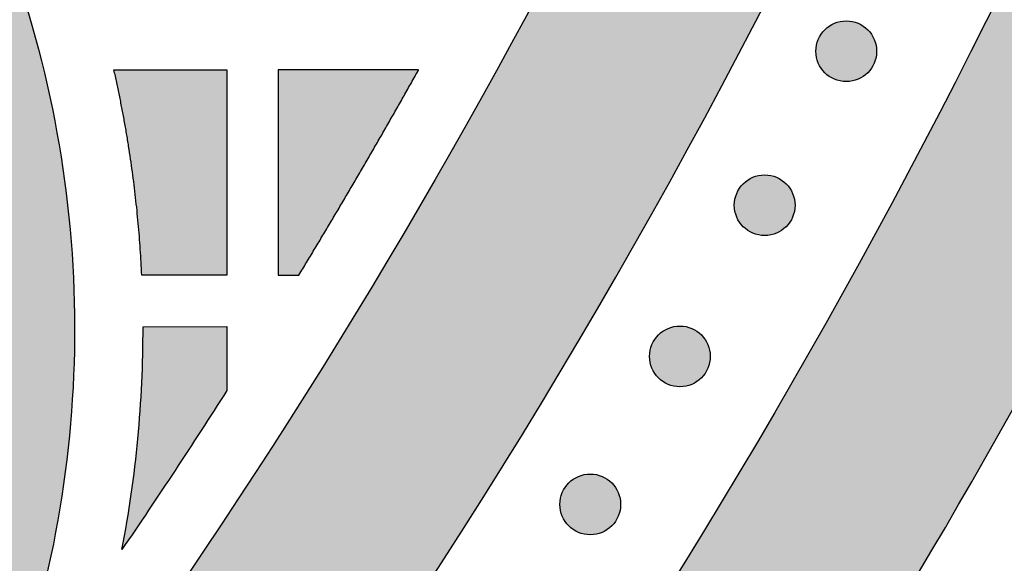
# Model space of a CAD drawing. Header units: millimetres. Extents: x -3873 to -97, y 912 to 4165.
# Tile 215 of 656: x -3027 to -2970, y 1247 to 1279. Entities that reach past the tile are written whole.
import ezdxf

# ---------------------------------------------------------------- set-up
doc = ezdxf.new("R2010")
doc.units = ezdxf.units.MM
doc.layers.add('pattern', color=7, linetype='Continuous', true_color=0x000000)

msp = doc.modelspace()

# ---------------------------------------------------------------- hatches: boundary and pattern name
at = {"layer": 'pattern'}
for points in [[(-2952.738, 1455.281), (-2952.84, 1448.097), (-2953.08, 1440.896), (-2953.459, 1433.682), (-2953.978, 1426.459), (-2954.638, 1419.231), (-2955.439, 1412.002), (-2956.382, 1404.776), (-2957.467, 1397.558), (-2958.694, 1390.351), (-2960.063, 1383.16), (-2961.574, 1375.989), (-2963.225, 1368.841), (-2965.018, 1361.722), (-2966.95, 1354.635), (-2969.021, 1347.585), (-2971.231, 1340.575), (-2973.577, 1333.61), (-2976.058, 1326.693), (-2978.673, 1319.829), (-2981.42, 1313.021), (-2984.297, 1306.273), (-2987.303, 1299.589), (-2990.435, 1292.973), (-2993.69, 1286.427), (-2997.067, 1279.956), (-3000.564, 1273.563), (-3004.176, 1267.25), (-3007.902, 1261.022), (-3011.739, 1254.88), (-3015.684, 1248.828), (-3019.734, 1242.869), (-3023.885, 1237.005), (-3024.897, 1235.091), (-3025.867, 1233.15), (-3026.794, 1231.185), (-3027.676, 1229.197), (-3028.514, 1227.186), (-3029.306, 1225.156), (-3030.052, 1223.106), (-3030.75, 1221.04), (-3031.401, 1218.958), (-3032.003, 1216.862), (-3032.557, 1214.754), (-3033.062, 1212.635), (-3033.518, 1210.508), (-3033.925, 1208.373), (-3034.282, 1206.234), (-3034.589, 1204.09), (-3029.181, 1210.512), (-3023.895, 1217.074), (-3018.736, 1223.772), (-3013.708, 1230.602), (-3008.817, 1237.561), (-3004.067, 1244.645), (-2999.462, 1251.85), (-2995.008, 1259.171), (-2990.709, 1266.603), (-2986.569, 1274.142), (-2982.59, 1281.782), (-2978.778, 1289.518), (-2975.136, 1297.345), (-2971.666, 1305.257), (-2968.371, 1313.249), (-2965.255, 1321.314), (-2962.32, 1329.446), (-2959.567, 1337.64), (-2956.999, 1345.889), (-2954.617, 1354.187), (-2952.422, 1362.527), (-2950.416, 1370.904), (-2948.599, 1379.311), (-2946.972, 1387.741), (-2945.534, 1396.189), (-2944.286, 1404.648), (-2943.227, 1413.111), (-2942.357, 1421.573), (-2941.674, 1430.027), (-2941.178, 1438.467), (-2940.866, 1446.887), (-2940.738, 1455.282)], [(-2929.758, 1428.419), (-2930.401, 1420.543), (-2931.202, 1412.659), (-2932.162, 1404.769), (-2933.282, 1396.88), (-2934.563, 1388.995), (-2936.004, 1381.12), (-2937.606, 1373.26), (-2939.369, 1365.419), (-2941.292, 1357.602), (-2943.375, 1349.815), (-2945.618, 1342.062), (-2948.02, 1334.347), (-2950.579, 1326.677), (-2953.295, 1319.055), (-2956.165, 1311.487), (-2959.189, 1303.977), (-2962.364, 1296.53), (-2965.689, 1289.15), (-2969.161, 1281.841), (-2972.778, 1274.609), (-2976.537, 1267.458), (-2980.436, 1260.391), (-2984.472, 1253.413), (-2988.642, 1246.527), (-2992.942, 1239.738), (-2997.37, 1233.049), (-3001.922, 1226.463), (-3006.594, 1219.984), (-3011.383, 1213.615), (-3016.285, 1207.36), (-3021.297, 1201.22), (-3026.413, 1195.198), (-3024.311, 1195.964), (-3022.224, 1196.789), (-3020.157, 1197.673), (-3018.111, 1198.616), (-3016.088, 1199.616), (-3014.092, 1200.673), (-3012.124, 1201.785), (-3010.187, 1202.952), (-3008.283, 1204.173), (-3006.414, 1205.445), (-3004.583, 1206.767), (-3002.791, 1208.137), (-3001.04, 1209.555), (-2999.332, 1211.017), (-2997.668, 1212.523), (-2996.051, 1214.069), (-2988.979, 1224.053), (-2982.186, 1234.274), (-2975.684, 1244.722), (-2969.483, 1255.384), (-2963.595, 1266.247), (-2958.027, 1277.296), (-2952.79, 1288.518), (-2947.89, 1299.898), (-2943.335, 1311.42), (-2939.13, 1323.068), (-2935.281, 1334.827), (-2931.792, 1346.681), (-2928.665, 1358.612), (-2925.903, 1370.604), (-2923.506, 1382.64), (-2921.475, 1394.705), (-2921.561, 1396.876), (-2921.705, 1399.05), (-2921.908, 1401.223), (-2922.169, 1403.394), (-2922.49, 1405.561), (-2922.868, 1407.72), (-2923.305, 1409.87), (-2923.8, 1412.008), (-2924.352, 1414.132), (-2924.961, 1416.24), (-2925.626, 1418.329), (-2926.347, 1420.397), (-2927.121, 1422.442), (-2927.949, 1424.462), (-2928.828, 1426.455)], [(-3126.696, 1298.494), (-3125.289, 1298.844), (-3123.889, 1299.234), (-3122.497, 1299.665), (-3121.115, 1300.135), (-3119.745, 1300.645), (-3118.388, 1301.194), (-3117.046, 1301.782), (-3115.72, 1302.408), (-3114.413, 1303.071), (-3113.125, 1303.77), (-3111.859, 1304.504), (-3110.616, 1305.274), (-3109.396, 1306.076), (-3108.202, 1306.911), (-3107.035, 1307.777), (-3105.895, 1308.673), (-3103.164, 1309.299), (-3100.41, 1309.85), (-3097.635, 1310.326), (-3094.842, 1310.725), (-3092.035, 1311.047), (-3089.217, 1311.291), (-3086.39, 1311.456), (-3083.559, 1311.541), (-3080.727, 1311.548), (-3077.897, 1311.476), (-3075.072, 1311.324), (-3072.256, 1311.094), (-3069.452, 1310.786), (-3066.663, 1310.401), (-3063.892, 1309.94), (-3061.142, 1309.404), (-3059.469, 1309.03), (-3057.806, 1308.612), (-3056.155, 1308.149), (-3054.517, 1307.643), (-3053.371, 1307.253), (-3052.229, 1306.829), (-3051.093, 1306.368), (-3049.964, 1305.873), (-3048.844, 1305.341), (-3047.735, 1304.775), (-3046.639, 1304.174), (-3045.556, 1303.538), (-3044.488, 1302.867), (-3043.438, 1302.163), (-3042.407, 1301.426), (-3041.395, 1300.657), (-3040.406, 1299.857), (-3039.439, 1299.026), (-3038.497, 1298.165), (-3037.581, 1297.277), (-3036.693, 1296.361), (-3035.832, 1295.419), (-3035.001, 1294.453), (-3034.2, 1293.463), (-3033.431, 1292.452), (-3032.694, 1291.421), (-3031.99, 1290.371), (-3031.319, 1289.303), (-3030.683, 1288.221), (-3030.081, 1287.124), (-3029.515, 1286.015), (-3028.983, 1284.895), (-3028.487, 1283.767), (-3028.027, 1282.631), (-3027.602, 1281.489), (-3027.213, 1280.342), (-3026.795, 1279.005), (-3026.406, 1277.655), (-3026.045, 1276.291), (-3025.713, 1274.915), (-3025.411, 1273.529), (-3025.139, 1272.132), (-3024.897, 1270.726), (-3024.686, 1269.312), (-3024.506, 1267.89), (-3024.357, 1266.463), (-3024.241, 1265.03), (-3024.156, 1263.593), (-3024.104, 1262.154), (-3024.084, 1260.712), (-3024.096, 1259.269), (-3024.14, 1257.827), (-3024.217, 1256.386), (-3024.326, 1254.948), (-3024.468, 1253.513), (-3024.641, 1252.083), (-3024.846, 1250.658), (-3025.083, 1249.241), (-3025.351, 1247.831), (-3025.65, 1246.429), (-3025.979, 1245.038), (-3026.339, 1243.657), (-3026.727, 1242.288), (-3027.145, 1240.932), (-3027.592, 1239.589), (-3028.066, 1238.261), (-3028.568, 1236.948), (-3029.096, 1235.65), (-3030.383, 1232.954), (-3031.591, 1230.215), (-3032.715, 1227.439), (-3033.756, 1224.629), (-3034.711, 1221.788), (-3035.58, 1218.922), (-3036.36, 1216.033), (-3037.052, 1213.125), (-3037.322, 1214.341), (-3037.616, 1215.553), (-3037.934, 1216.761), (-3038.275, 1217.963), (-3038.639, 1219.16), (-3039.026, 1220.35), (-3039.435, 1221.532), (-3039.868, 1222.707), (-3040.323, 1223.874), (-3040.8, 1225.031), (-3041.298, 1226.179), (-3041.819, 1227.316), (-3042.36, 1228.442), (-3042.923, 1229.557), (-3043.506, 1230.66), (-3044.109, 1231.749), (-3043.129, 1233.547), (-3042.204, 1235.378), (-3041.336, 1237.238), (-3040.527, 1239.125), (-3039.777, 1241.037), (-3039.088, 1242.971), (-3038.46, 1244.923), (-3037.895, 1246.891), (-3037.66, 1247.792), (-3037.441, 1248.699), (-3037.237, 1249.612), (-3037.049, 1250.531), (-3036.878, 1251.455), (-3036.723, 1252.383), (-3036.584, 1253.315), (-3036.462, 1254.252), (-3036.357, 1255.191), (-3036.269, 1256.133), (-3036.198, 1257.078), (-3036.144, 1258.024), (-3036.107, 1258.972), (-3036.087, 1259.921), (-3036.084, 1260.871), (-3036.099, 1261.82), (-3036.131, 1262.77), (-3036.18, 1263.718), (-3036.247, 1264.665), (-3036.33, 1265.61), (-3036.431, 1266.552), (-3036.549, 1267.492), (-3036.683, 1268.429), (-3036.835, 1269.362), (-3037.002, 1270.291), (-3037.187, 1271.216), (-3037.387, 1272.135), (-3037.604, 1273.049), (-3037.837, 1273.958), (-3038.085, 1274.86), (-3038.349, 1275.755), (-3038.628, 1276.643), (-3038.908, 1277.466), (-3039.213, 1278.285), (-3039.543, 1279.1), (-3039.898, 1279.909), (-3040.28, 1280.712), (-3040.686, 1281.508), (-3041.118, 1282.295), (-3041.574, 1283.071), (-3042.055, 1283.837), (-3042.56, 1284.59), (-3043.089, 1285.33), (-3043.641, 1286.055), (-3044.215, 1286.765), (-3044.811, 1287.458), (-3045.428, 1288.134), (-3046.066, 1288.791), (-3046.723, 1289.428), (-3047.399, 1290.045), (-3048.092, 1290.641), (-3048.802, 1291.216), (-3049.527, 1291.767), (-3050.267, 1292.296), (-3051.02, 1292.801), (-3051.786, 1293.282), (-3052.563, 1293.738), (-3053.35, 1294.169), (-3054.145, 1294.576), (-3054.948, 1294.957), (-3055.758, 1295.312), (-3056.573, 1295.642), (-3057.392, 1295.947), (-3058.214, 1296.226), (-3059.103, 1296.505), (-3059.998, 1296.769), (-3060.9, 1297.017), (-3061.809, 1297.25), (-3062.723, 1297.467), (-3063.642, 1297.667), (-3064.567, 1297.851), (-3065.496, 1298.019), (-3066.429, 1298.17), (-3067.366, 1298.304), (-3068.306, 1298.422), (-3069.249, 1298.522), (-3070.194, 1298.606), (-3071.14, 1298.672), (-3072.089, 1298.721), (-3073.038, 1298.753), (-3073.987, 1298.768), (-3074.937, 1298.765), (-3075.886, 1298.745), (-3076.834, 1298.708), (-3077.78, 1298.654), (-3078.725, 1298.582), (-3079.667, 1298.494), (-3080.607, 1298.389), (-3081.543, 1298.267), (-3082.475, 1298.128), (-3083.403, 1297.973), (-3084.327, 1297.801), (-3085.246, 1297.613), (-3086.159, 1297.41), (-3087.066, 1297.19), (-3087.967, 1296.955), (-3089.937, 1296.389), (-3091.891, 1295.76), (-3093.826, 1295.07), (-3095.739, 1294.319), (-3097.628, 1293.508), (-3099.489, 1292.639), (-3101.321, 1291.713), (-3103.12, 1290.731), (-3104.472, 1291.496), (-3105.846, 1292.228), (-3107.243, 1292.924), (-3108.659, 1293.585), (-3110.094, 1294.209), (-3111.547, 1294.796), (-3113.016, 1295.345), (-3114.499, 1295.855), (-3115.995, 1296.326), (-3117.502, 1296.757), (-3119.019, 1297.148), (-3120.545, 1297.498), (-3122.077, 1297.808), (-3123.614, 1298.078), (-3125.154, 1298.306)], [(-2980.23, 1275.506), (-2980.202, 1275.478), (-2980.173, 1275.451), (-2980.143, 1275.424), (-2980.112, 1275.398), (-2980.08, 1275.372), (-2980.048, 1275.347), (-2980.015, 1275.322), (-2979.981, 1275.298), (-2979.946, 1275.275), (-2979.91, 1275.252), (-2979.873, 1275.23), (-2979.836, 1275.209), (-2979.798, 1275.188), (-2979.759, 1275.169), (-2979.72, 1275.15), (-2979.68, 1275.132), (-2979.639, 1275.115), (-2979.598, 1275.099), (-2979.556, 1275.084), (-2979.513, 1275.07), (-2979.47, 1275.056), (-2979.427, 1275.044), (-2979.383, 1275.033), (-2979.339, 1275.024), (-2979.294, 1275.015), (-2979.249, 1275.007), (-2979.204, 1275.001), (-2979.158, 1274.995), (-2979.113, 1274.991), (-2979.067, 1274.988), (-2979.021, 1274.987), (-2978.975, 1274.986), (-2978.929, 1274.987), (-2978.883, 1274.988), (-2978.838, 1274.991), (-2978.792, 1274.995), (-2978.746, 1275.001), (-2978.701, 1275.007), (-2978.656, 1275.015), (-2978.612, 1275.024), (-2978.567, 1275.033), (-2978.523, 1275.044), (-2978.48, 1275.056), (-2978.437, 1275.07), (-2978.394, 1275.084), (-2978.353, 1275.099), (-2978.311, 1275.115), (-2978.27, 1275.132), (-2978.23, 1275.15), (-2978.191, 1275.169), (-2978.152, 1275.188), (-2978.114, 1275.209), (-2978.077, 1275.23), (-2978.04, 1275.252), (-2978.005, 1275.275), (-2977.97, 1275.298), (-2977.936, 1275.322), (-2977.902, 1275.347), (-2977.87, 1275.372), (-2977.838, 1275.398), (-2977.808, 1275.424), (-2977.778, 1275.451), (-2977.749, 1275.478), (-2977.721, 1275.506), (-2977.693, 1275.534), (-2977.666, 1275.563), (-2977.639, 1275.593), (-2977.613, 1275.624), (-2977.587, 1275.655), (-2977.562, 1275.688), (-2977.537, 1275.721), (-2977.513, 1275.755), (-2977.49, 1275.79), (-2977.467, 1275.826), (-2977.445, 1275.862), (-2977.424, 1275.899), (-2977.403, 1275.937), (-2977.384, 1275.976), (-2977.365, 1276.016), (-2977.347, 1276.056), (-2977.33, 1276.096), (-2977.314, 1276.138), (-2977.299, 1276.18), (-2977.285, 1276.222), (-2977.271, 1276.265), (-2977.259, 1276.309), (-2977.248, 1276.353), (-2977.239, 1276.397), (-2977.23, 1276.441), (-2977.222, 1276.486), (-2977.216, 1276.532), (-2977.21, 1276.577), (-2977.206, 1276.623), (-2977.203, 1276.669), (-2977.202, 1276.714), (-2977.201, 1276.76), (-2977.202, 1276.806), (-2977.203, 1276.852), (-2977.206, 1276.898), (-2977.21, 1276.944), (-2977.216, 1276.989), (-2977.222, 1277.034), (-2977.23, 1277.079), (-2977.239, 1277.124), (-2977.249, 1277.168), (-2977.259, 1277.212), (-2977.272, 1277.256), (-2977.285, 1277.299), (-2977.299, 1277.341), (-2977.314, 1277.383), (-2977.33, 1277.424), (-2977.347, 1277.465), (-2977.365, 1277.505), (-2977.384, 1277.545), (-2977.403, 1277.583), (-2977.424, 1277.621), (-2977.445, 1277.659), (-2977.467, 1277.695), (-2977.49, 1277.731), (-2977.513, 1277.766), (-2977.537, 1277.8), (-2977.562, 1277.833), (-2977.587, 1277.866), (-2977.613, 1277.897), (-2977.639, 1277.928), (-2977.666, 1277.958), (-2977.693, 1277.987), (-2977.721, 1278.015), (-2977.749, 1278.043), (-2977.778, 1278.07), (-2977.808, 1278.096), (-2977.839, 1278.123), (-2977.87, 1278.148), (-2977.903, 1278.174), (-2977.936, 1278.198), (-2977.97, 1278.222), (-2978.005, 1278.246), (-2978.041, 1278.268), (-2978.077, 1278.29), (-2978.114, 1278.312), (-2978.152, 1278.332), (-2978.191, 1278.352), (-2978.231, 1278.371), (-2978.271, 1278.389), (-2978.311, 1278.406), (-2978.353, 1278.422), (-2978.395, 1278.437), (-2978.437, 1278.451), (-2978.48, 1278.464), (-2978.524, 1278.476), (-2978.568, 1278.487), (-2978.612, 1278.497), (-2978.656, 1278.506), (-2978.701, 1278.513), (-2978.747, 1278.52), (-2978.792, 1278.525), (-2978.838, 1278.529), (-2978.884, 1278.532), (-2978.929, 1278.534), (-2978.975, 1278.535), (-2979.021, 1278.534), (-2979.067, 1278.532), (-2979.113, 1278.529), (-2979.159, 1278.525), (-2979.204, 1278.52), (-2979.249, 1278.513), (-2979.294, 1278.506), (-2979.339, 1278.497), (-2979.383, 1278.487), (-2979.427, 1278.476), (-2979.471, 1278.464), (-2979.514, 1278.451), (-2979.556, 1278.437), (-2979.598, 1278.422), (-2979.639, 1278.406), (-2979.68, 1278.389), (-2979.72, 1278.371), (-2979.76, 1278.352), (-2979.798, 1278.332), (-2979.836, 1278.312), (-2979.874, 1278.29), (-2979.91, 1278.268), (-2979.946, 1278.246), (-2979.981, 1278.222), (-2980.015, 1278.198), (-2980.048, 1278.173), (-2980.081, 1278.148), (-2980.112, 1278.122), (-2980.143, 1278.096), (-2980.173, 1278.069), (-2980.202, 1278.042), (-2980.23, 1278.015), (-2980.258, 1277.987), (-2980.285, 1277.958), (-2980.311, 1277.928), (-2980.338, 1277.897), (-2980.363, 1277.865), (-2980.389, 1277.833), (-2980.413, 1277.8), (-2980.437, 1277.766), (-2980.461, 1277.731), (-2980.483, 1277.695), (-2980.505, 1277.658), (-2980.527, 1277.621), (-2980.547, 1277.583), (-2980.567, 1277.544), (-2980.586, 1277.505), (-2980.604, 1277.465), (-2980.621, 1277.424), (-2980.637, 1277.383), (-2980.652, 1277.341), (-2980.666, 1277.298), (-2980.679, 1277.255), (-2980.691, 1277.212), (-2980.702, 1277.168), (-2980.712, 1277.124), (-2980.721, 1277.079), (-2980.728, 1277.034), (-2980.735, 1276.989), (-2980.74, 1276.943), (-2980.744, 1276.898), (-2980.747, 1276.852), (-2980.749, 1276.806), (-2980.75, 1276.76), (-2980.749, 1276.714), (-2980.747, 1276.668), (-2980.744, 1276.623), (-2980.74, 1276.577), (-2980.735, 1276.531), (-2980.728, 1276.486), (-2980.721, 1276.441), (-2980.712, 1276.397), (-2980.702, 1276.352), (-2980.691, 1276.308), (-2980.679, 1276.265), (-2980.666, 1276.222), (-2980.652, 1276.179), (-2980.637, 1276.137), (-2980.621, 1276.096), (-2980.604, 1276.055), (-2980.586, 1276.015), (-2980.567, 1275.976), (-2980.547, 1275.937), (-2980.527, 1275.899), (-2980.505, 1275.862), (-2980.483, 1275.825), (-2980.461, 1275.79), (-2980.437, 1275.755), (-2980.413, 1275.721), (-2980.388, 1275.687), (-2980.363, 1275.655), (-2980.337, 1275.623), (-2980.311, 1275.593), (-2980.284, 1275.563), (-2980.257, 1275.534)], [(-3015.178, 1275.673), (-3015.177, 1263.677), (-3020.156, 1263.677), (-3020.242, 1265.188), (-3020.362, 1266.698), (-3020.516, 1268.205), (-3020.703, 1269.71), (-3020.923, 1271.209), (-3021.177, 1272.703), (-3021.463, 1274.19), (-3021.783, 1275.67)], [(-3012.178, 1275.674), (-3012.177, 1263.678), (-3010.972, 1263.678), (-3007.418, 1269.646), (-3003.973, 1275.678)], [(-2985, 1266.505), (-2984.972, 1266.477), (-2984.943, 1266.45), (-2984.913, 1266.423), (-2984.882, 1266.397), (-2984.851, 1266.371), (-2984.818, 1266.346), (-2984.785, 1266.321), (-2984.751, 1266.297), (-2984.716, 1266.274), (-2984.68, 1266.251), (-2984.644, 1266.229), (-2984.606, 1266.208), (-2984.568, 1266.187), (-2984.53, 1266.168), (-2984.49, 1266.149), (-2984.45, 1266.131), (-2984.409, 1266.114), (-2984.368, 1266.098), (-2984.326, 1266.083), (-2984.284, 1266.069), (-2984.241, 1266.056), (-2984.197, 1266.043), (-2984.153, 1266.033), (-2984.109, 1266.023), (-2984.064, 1266.014), (-2984.019, 1266.006), (-2983.974, 1266), (-2983.929, 1265.995), (-2983.883, 1265.99), (-2983.837, 1265.987), (-2983.791, 1265.986), (-2983.745, 1265.985), (-2983.699, 1265.986), (-2983.654, 1265.987), (-2983.608, 1265.99), (-2983.562, 1265.995), (-2983.517, 1266), (-2983.471, 1266.006), (-2983.426, 1266.014), (-2983.382, 1266.023), (-2983.338, 1266.033), (-2983.294, 1266.044), (-2983.25, 1266.056), (-2983.207, 1266.069), (-2983.165, 1266.083), (-2983.123, 1266.098), (-2983.081, 1266.114), (-2983.041, 1266.131), (-2983.001, 1266.149), (-2982.961, 1266.168), (-2982.922, 1266.188), (-2982.884, 1266.208), (-2982.847, 1266.229), (-2982.811, 1266.251), (-2982.775, 1266.274), (-2982.74, 1266.297), (-2982.706, 1266.322), (-2982.673, 1266.346), (-2982.64, 1266.371), (-2982.609, 1266.397), (-2982.578, 1266.423), (-2982.548, 1266.45), (-2982.519, 1266.477), (-2982.491, 1266.505), (-2982.463, 1266.533), (-2982.436, 1266.562), (-2982.409, 1266.592), (-2982.383, 1266.623), (-2982.357, 1266.654), (-2982.332, 1266.687), (-2982.308, 1266.72), (-2982.283, 1266.754), (-2982.26, 1266.789), (-2982.237, 1266.825), (-2982.215, 1266.861), (-2982.194, 1266.899), (-2982.174, 1266.937), (-2982.154, 1266.975), (-2982.135, 1267.015), (-2982.117, 1267.055), (-2982.1, 1267.096), (-2982.084, 1267.137), (-2982.069, 1267.179), (-2982.055, 1267.221), (-2982.042, 1267.264), (-2982.03, 1267.308), (-2982.019, 1267.352), (-2982.009, 1267.396), (-2982, 1267.441), (-2981.992, 1267.486), (-2981.986, 1267.531), (-2981.981, 1267.576), (-2981.977, 1267.622), (-2981.974, 1267.668), (-2981.972, 1267.714), (-2981.971, 1267.759), (-2981.972, 1267.805), (-2981.974, 1267.851), (-2981.977, 1267.897), (-2981.981, 1267.943), (-2981.986, 1267.988), (-2981.993, 1268.033), (-2982, 1268.078), (-2982.009, 1268.123), (-2982.019, 1268.167), (-2982.03, 1268.211), (-2982.042, 1268.255), (-2982.055, 1268.298), (-2982.069, 1268.34), (-2982.084, 1268.382), (-2982.1, 1268.423), (-2982.117, 1268.464), (-2982.135, 1268.504), (-2982.154, 1268.544), (-2982.174, 1268.582), (-2982.194, 1268.62), (-2982.215, 1268.658), (-2982.237, 1268.694), (-2982.26, 1268.73), (-2982.284, 1268.765), (-2982.308, 1268.799), (-2982.332, 1268.832), (-2982.358, 1268.865), (-2982.383, 1268.896), (-2982.41, 1268.927), (-2982.436, 1268.957), (-2982.463, 1268.986), (-2982.491, 1269.014), (-2982.519, 1269.042), (-2982.548, 1269.069), (-2982.578, 1269.095), (-2982.609, 1269.122), (-2982.64, 1269.147), (-2982.673, 1269.173), (-2982.706, 1269.197), (-2982.74, 1269.221), (-2982.775, 1269.245), (-2982.811, 1269.268), (-2982.847, 1269.29), (-2982.885, 1269.311), (-2982.923, 1269.331), (-2982.961, 1269.351), (-2983.001, 1269.37), (-2983.041, 1269.388), (-2983.082, 1269.405), (-2983.123, 1269.421), (-2983.165, 1269.436), (-2983.207, 1269.45), (-2983.25, 1269.463), (-2983.294, 1269.475), (-2983.338, 1269.486), (-2983.382, 1269.496), (-2983.427, 1269.505), (-2983.472, 1269.512), (-2983.517, 1269.519), (-2983.562, 1269.524), (-2983.608, 1269.528), (-2983.654, 1269.531), (-2983.7, 1269.533), (-2983.746, 1269.534), (-2983.792, 1269.533), (-2983.837, 1269.531), (-2983.883, 1269.528), (-2983.929, 1269.524), (-2983.974, 1269.519), (-2984.02, 1269.512), (-2984.065, 1269.505), (-2984.109, 1269.496), (-2984.154, 1269.486), (-2984.197, 1269.475), (-2984.241, 1269.463), (-2984.284, 1269.45), (-2984.326, 1269.436), (-2984.368, 1269.421), (-2984.41, 1269.405), (-2984.45, 1269.388), (-2984.49, 1269.37), (-2984.53, 1269.351), (-2984.569, 1269.331), (-2984.607, 1269.311), (-2984.644, 1269.289), (-2984.68, 1269.267), (-2984.716, 1269.245), (-2984.751, 1269.221), (-2984.785, 1269.197), (-2984.818, 1269.173), (-2984.851, 1269.147), (-2984.882, 1269.122), (-2984.913, 1269.095), (-2984.943, 1269.069), (-2984.972, 1269.041), (-2985, 1269.014), (-2985.028, 1268.986), (-2985.055, 1268.957), (-2985.082, 1268.927), (-2985.108, 1268.896), (-2985.134, 1268.864), (-2985.159, 1268.832), (-2985.184, 1268.799), (-2985.208, 1268.765), (-2985.231, 1268.73), (-2985.254, 1268.694), (-2985.276, 1268.657), (-2985.297, 1268.62), (-2985.317, 1268.582), (-2985.337, 1268.543), (-2985.356, 1268.504), (-2985.374, 1268.464), (-2985.391, 1268.423), (-2985.407, 1268.382), (-2985.422, 1268.34), (-2985.436, 1268.297), (-2985.449, 1268.254), (-2985.461, 1268.211), (-2985.472, 1268.167), (-2985.482, 1268.123), (-2985.491, 1268.078), (-2985.499, 1268.033), (-2985.505, 1267.988), (-2985.51, 1267.942), (-2985.514, 1267.897), (-2985.517, 1267.851), (-2985.519, 1267.805), (-2985.52, 1267.759), (-2985.519, 1267.713), (-2985.517, 1267.667), (-2985.514, 1267.622), (-2985.51, 1267.576), (-2985.505, 1267.53), (-2985.499, 1267.485), (-2985.491, 1267.44), (-2985.482, 1267.396), (-2985.472, 1267.351), (-2985.461, 1267.307), (-2985.449, 1267.264), (-2985.436, 1267.221), (-2985.422, 1267.179), (-2985.407, 1267.137), (-2985.391, 1267.095), (-2985.374, 1267.055), (-2985.356, 1267.014), (-2985.337, 1266.975), (-2985.317, 1266.936), (-2985.297, 1266.898), (-2985.276, 1266.861), (-2985.254, 1266.824), (-2985.231, 1266.789), (-2985.207, 1266.754), (-2985.183, 1266.72), (-2985.159, 1266.686), (-2985.133, 1266.654), (-2985.108, 1266.622), (-2985.081, 1266.592), (-2985.055, 1266.562), (-2985.028, 1266.533)], [(-3015.177, 1256.929), (-3021.314, 1247.631), (-3021.024, 1249.241), (-3020.772, 1250.858), (-3020.56, 1252.483), (-3020.386, 1254.112), (-3020.251, 1255.745), (-3020.156, 1257.38), (-3020.1, 1259.016), (-3020.083, 1260.652), (-3015.177, 1260.677)], [(-2989.955, 1257.669), (-2989.927, 1257.642), (-2989.898, 1257.615), (-2989.868, 1257.588), (-2989.837, 1257.562), (-2989.806, 1257.536), (-2989.773, 1257.511), (-2989.74, 1257.486), (-2989.706, 1257.462), (-2989.671, 1257.438), (-2989.635, 1257.416), (-2989.599, 1257.394), (-2989.562, 1257.372), (-2989.524, 1257.352), (-2989.485, 1257.332), (-2989.445, 1257.313), (-2989.405, 1257.296), (-2989.365, 1257.279), (-2989.323, 1257.262), (-2989.281, 1257.247), (-2989.239, 1257.233), (-2989.196, 1257.22), (-2989.152, 1257.208), (-2989.109, 1257.197), (-2989.064, 1257.187), (-2989.02, 1257.179), (-2988.975, 1257.171), (-2988.929, 1257.164), (-2988.884, 1257.159), (-2988.838, 1257.155), (-2988.792, 1257.152), (-2988.747, 1257.15), (-2988.701, 1257.15), (-2988.655, 1257.15), (-2988.609, 1257.152), (-2988.563, 1257.155), (-2988.517, 1257.159), (-2988.472, 1257.164), (-2988.427, 1257.171), (-2988.382, 1257.179), (-2988.337, 1257.187), (-2988.293, 1257.197), (-2988.249, 1257.208), (-2988.205, 1257.22), (-2988.162, 1257.233), (-2988.12, 1257.247), (-2988.078, 1257.263), (-2988.037, 1257.279), (-2987.996, 1257.296), (-2987.956, 1257.314), (-2987.916, 1257.332), (-2987.878, 1257.352), (-2987.84, 1257.373), (-2987.802, 1257.394), (-2987.766, 1257.416), (-2987.73, 1257.439), (-2987.695, 1257.462), (-2987.661, 1257.486), (-2987.628, 1257.511), (-2987.595, 1257.536), (-2987.564, 1257.562), (-2987.533, 1257.588), (-2987.503, 1257.615), (-2987.474, 1257.642), (-2987.446, 1257.669), (-2987.419, 1257.698), (-2987.391, 1257.727), (-2987.365, 1257.756), (-2987.338, 1257.787), (-2987.313, 1257.819), (-2987.287, 1257.851), (-2987.263, 1257.885), (-2987.239, 1257.919), (-2987.215, 1257.954), (-2987.193, 1257.989), (-2987.171, 1258.026), (-2987.149, 1258.063), (-2987.129, 1258.101), (-2987.109, 1258.14), (-2987.09, 1258.179), (-2987.072, 1258.219), (-2987.055, 1258.26), (-2987.039, 1258.301), (-2987.024, 1258.343), (-2987.01, 1258.386), (-2986.997, 1258.429), (-2986.985, 1258.472), (-2986.974, 1258.516), (-2986.964, 1258.561), (-2986.955, 1258.605), (-2986.948, 1258.65), (-2986.941, 1258.695), (-2986.936, 1258.741), (-2986.932, 1258.786), (-2986.929, 1258.832), (-2986.927, 1258.878), (-2986.926, 1258.924), (-2986.927, 1258.97), (-2986.929, 1259.016), (-2986.932, 1259.062), (-2986.936, 1259.107), (-2986.941, 1259.153), (-2986.948, 1259.198), (-2986.955, 1259.243), (-2986.964, 1259.288), (-2986.974, 1259.332), (-2986.985, 1259.376), (-2986.997, 1259.419), (-2987.01, 1259.462), (-2987.024, 1259.505), (-2987.039, 1259.547), (-2987.055, 1259.588), (-2987.073, 1259.629), (-2987.09, 1259.669), (-2987.109, 1259.708), (-2987.129, 1259.747), (-2987.149, 1259.785), (-2987.171, 1259.822), (-2987.193, 1259.859), (-2987.215, 1259.895), (-2987.239, 1259.929), (-2987.263, 1259.964), (-2987.288, 1259.997), (-2987.313, 1260.029), (-2987.339, 1260.061), (-2987.365, 1260.092), (-2987.392, 1260.121), (-2987.419, 1260.151), (-2987.446, 1260.179), (-2987.474, 1260.206), (-2987.503, 1260.233), (-2987.533, 1260.26), (-2987.564, 1260.286), (-2987.596, 1260.312), (-2987.628, 1260.337), (-2987.661, 1260.362), (-2987.696, 1260.386), (-2987.73, 1260.409), (-2987.766, 1260.432), (-2987.803, 1260.454), (-2987.84, 1260.475), (-2987.878, 1260.496), (-2987.917, 1260.516), (-2987.956, 1260.534), (-2987.996, 1260.552), (-2988.037, 1260.569), (-2988.078, 1260.585), (-2988.12, 1260.601), (-2988.163, 1260.615), (-2988.206, 1260.628), (-2988.249, 1260.64), (-2988.293, 1260.651), (-2988.337, 1260.661), (-2988.382, 1260.669), (-2988.427, 1260.677), (-2988.472, 1260.683), (-2988.518, 1260.689), (-2988.563, 1260.693), (-2988.609, 1260.696), (-2988.655, 1260.698), (-2988.701, 1260.698), (-2988.747, 1260.698), (-2988.793, 1260.696), (-2988.839, 1260.693), (-2988.884, 1260.689), (-2988.93, 1260.683), (-2988.975, 1260.677), (-2989.02, 1260.669), (-2989.065, 1260.661), (-2989.109, 1260.651), (-2989.153, 1260.64), (-2989.196, 1260.628), (-2989.239, 1260.615), (-2989.282, 1260.6), (-2989.324, 1260.585), (-2989.365, 1260.569), (-2989.406, 1260.552), (-2989.446, 1260.534), (-2989.485, 1260.515), (-2989.524, 1260.496), (-2989.562, 1260.475), (-2989.599, 1260.454), (-2989.636, 1260.432), (-2989.671, 1260.409), (-2989.706, 1260.386), (-2989.74, 1260.362), (-2989.774, 1260.337), (-2989.806, 1260.312), (-2989.838, 1260.286), (-2989.868, 1260.26), (-2989.898, 1260.233), (-2989.927, 1260.206), (-2989.956, 1260.178), (-2989.983, 1260.15), (-2990.01, 1260.121), (-2990.037, 1260.091), (-2990.063, 1260.061), (-2990.089, 1260.029), (-2990.114, 1259.997), (-2990.139, 1259.963), (-2990.163, 1259.929), (-2990.186, 1259.894), (-2990.209, 1259.859), (-2990.231, 1259.822), (-2990.252, 1259.785), (-2990.273, 1259.747), (-2990.292, 1259.708), (-2990.311, 1259.669), (-2990.329, 1259.629), (-2990.346, 1259.588), (-2990.362, 1259.546), (-2990.377, 1259.505), (-2990.392, 1259.462), (-2990.405, 1259.419), (-2990.417, 1259.376), (-2990.428, 1259.332), (-2990.437, 1259.287), (-2990.446, 1259.243), (-2990.454, 1259.198), (-2990.46, 1259.153), (-2990.466, 1259.107), (-2990.47, 1259.061), (-2990.473, 1259.016), (-2990.475, 1258.97), (-2990.475, 1258.924), (-2990.475, 1258.878), (-2990.473, 1258.832), (-2990.47, 1258.786), (-2990.466, 1258.741), (-2990.46, 1258.695), (-2990.454, 1258.65), (-2990.446, 1258.605), (-2990.437, 1258.56), (-2990.428, 1258.516), (-2990.417, 1258.472), (-2990.405, 1258.429), (-2990.391, 1258.386), (-2990.377, 1258.343), (-2990.362, 1258.301), (-2990.346, 1258.26), (-2990.329, 1258.219), (-2990.311, 1258.179), (-2990.292, 1258.14), (-2990.273, 1258.101), (-2990.252, 1258.063), (-2990.231, 1258.026), (-2990.209, 1257.989), (-2990.186, 1257.953), (-2990.163, 1257.918), (-2990.139, 1257.884), (-2990.114, 1257.851), (-2990.089, 1257.819), (-2990.063, 1257.787), (-2990.037, 1257.756), (-2990.01, 1257.726), (-2989.983, 1257.697)], [(-2995.193, 1249.019), (-2995.165, 1248.992), (-2995.136, 1248.964), (-2995.106, 1248.938), (-2995.076, 1248.911), (-2995.044, 1248.886), (-2995.012, 1248.86), (-2994.978, 1248.836), (-2994.944, 1248.812), (-2994.909, 1248.788), (-2994.874, 1248.766), (-2994.837, 1248.744), (-2994.8, 1248.722), (-2994.762, 1248.702), (-2994.723, 1248.682), (-2994.684, 1248.663), (-2994.643, 1248.645), (-2994.603, 1248.628), (-2994.561, 1248.612), (-2994.519, 1248.597), (-2994.477, 1248.583), (-2994.434, 1248.57), (-2994.391, 1248.558), (-2994.347, 1248.547), (-2994.302, 1248.537), (-2994.258, 1248.528), (-2994.213, 1248.521), (-2994.167, 1248.514), (-2994.122, 1248.509), (-2994.076, 1248.505), (-2994.031, 1248.502), (-2993.985, 1248.5), (-2993.939, 1248.499), (-2993.893, 1248.5), (-2993.847, 1248.502), (-2993.801, 1248.505), (-2993.756, 1248.509), (-2993.71, 1248.514), (-2993.665, 1248.521), (-2993.62, 1248.528), (-2993.575, 1248.537), (-2993.531, 1248.547), (-2993.487, 1248.558), (-2993.444, 1248.57), (-2993.401, 1248.583), (-2993.358, 1248.597), (-2993.316, 1248.612), (-2993.275, 1248.628), (-2993.234, 1248.645), (-2993.194, 1248.663), (-2993.155, 1248.682), (-2993.116, 1248.702), (-2993.078, 1248.722), (-2993.041, 1248.744), (-2993.004, 1248.766), (-2992.968, 1248.788), (-2992.933, 1248.812), (-2992.899, 1248.836), (-2992.866, 1248.861), (-2992.834, 1248.886), (-2992.802, 1248.912), (-2992.771, 1248.938), (-2992.741, 1248.965), (-2992.712, 1248.992), (-2992.684, 1249.019), (-2992.657, 1249.047), (-2992.63, 1249.076), (-2992.603, 1249.106), (-2992.577, 1249.137), (-2992.551, 1249.169), (-2992.526, 1249.201), (-2992.501, 1249.234), (-2992.477, 1249.269), (-2992.453, 1249.303), (-2992.431, 1249.339), (-2992.409, 1249.376), (-2992.387, 1249.413), (-2992.367, 1249.451), (-2992.347, 1249.49), (-2992.328, 1249.529), (-2992.31, 1249.569), (-2992.293, 1249.61), (-2992.277, 1249.651), (-2992.262, 1249.693), (-2992.248, 1249.736), (-2992.235, 1249.779), (-2992.223, 1249.822), (-2992.212, 1249.866), (-2992.202, 1249.91), (-2992.193, 1249.955), (-2992.186, 1250), (-2992.179, 1250.045), (-2992.174, 1250.091), (-2992.17, 1250.136), (-2992.167, 1250.182), (-2992.165, 1250.228), (-2992.165, 1250.274), (-2992.165, 1250.32), (-2992.167, 1250.366), (-2992.17, 1250.412), (-2992.174, 1250.457), (-2992.179, 1250.503), (-2992.186, 1250.548), (-2992.194, 1250.593), (-2992.202, 1250.637), (-2992.212, 1250.682), (-2992.223, 1250.726), (-2992.235, 1250.769), (-2992.248, 1250.812), (-2992.262, 1250.855), (-2992.277, 1250.897), (-2992.294, 1250.938), (-2992.311, 1250.979), (-2992.329, 1251.019), (-2992.347, 1251.058), (-2992.367, 1251.097), (-2992.388, 1251.135), (-2992.409, 1251.172), (-2992.431, 1251.209), (-2992.454, 1251.244), (-2992.477, 1251.279), (-2992.501, 1251.313), (-2992.526, 1251.347), (-2992.551, 1251.379), (-2992.577, 1251.411), (-2992.603, 1251.441), (-2992.63, 1251.471), (-2992.657, 1251.5), (-2992.684, 1251.528), (-2992.713, 1251.556), (-2992.742, 1251.583), (-2992.771, 1251.61), (-2992.802, 1251.636), (-2992.834, 1251.662), (-2992.866, 1251.687), (-2992.9, 1251.712), (-2992.934, 1251.736), (-2992.969, 1251.759), (-2993.004, 1251.782), (-2993.041, 1251.804), (-2993.078, 1251.825), (-2993.116, 1251.846), (-2993.155, 1251.865), (-2993.194, 1251.884), (-2993.234, 1251.902), (-2993.275, 1251.919), (-2993.316, 1251.935), (-2993.358, 1251.95), (-2993.401, 1251.965), (-2993.444, 1251.978), (-2993.487, 1251.99), (-2993.531, 1252.001), (-2993.575, 1252.01), (-2993.62, 1252.019), (-2993.665, 1252.027), (-2993.71, 1252.033), (-2993.756, 1252.039), (-2993.801, 1252.043), (-2993.847, 1252.046), (-2993.893, 1252.047), (-2993.939, 1252.048), (-2993.985, 1252.047), (-2994.031, 1252.046), (-2994.077, 1252.043), (-2994.122, 1252.039), (-2994.168, 1252.033), (-2994.213, 1252.027), (-2994.258, 1252.019), (-2994.303, 1252.01), (-2994.347, 1252.001), (-2994.391, 1251.99), (-2994.434, 1251.978), (-2994.477, 1251.964), (-2994.52, 1251.95), (-2994.562, 1251.935), (-2994.603, 1251.919), (-2994.644, 1251.902), (-2994.684, 1251.884), (-2994.723, 1251.865), (-2994.762, 1251.846), (-2994.8, 1251.825), (-2994.837, 1251.804), (-2994.874, 1251.782), (-2994.909, 1251.759), (-2994.944, 1251.736), (-2994.979, 1251.712), (-2995.012, 1251.687), (-2995.044, 1251.662), (-2995.076, 1251.636), (-2995.107, 1251.61), (-2995.136, 1251.583), (-2995.165, 1251.556), (-2995.194, 1251.528), (-2995.221, 1251.5), (-2995.248, 1251.471), (-2995.275, 1251.441), (-2995.301, 1251.41), (-2995.327, 1251.379), (-2995.352, 1251.346), (-2995.377, 1251.313), (-2995.401, 1251.279), (-2995.424, 1251.244), (-2995.447, 1251.208), (-2995.469, 1251.172), (-2995.49, 1251.135), (-2995.511, 1251.097), (-2995.531, 1251.058), (-2995.549, 1251.018), (-2995.567, 1250.978), (-2995.584, 1250.938), (-2995.6, 1250.896), (-2995.616, 1250.854), (-2995.63, 1250.812), (-2995.643, 1250.769), (-2995.655, 1250.725), (-2995.666, 1250.681), (-2995.676, 1250.637), (-2995.684, 1250.593), (-2995.692, 1250.548), (-2995.698, 1250.502), (-2995.704, 1250.457), (-2995.708, 1250.411), (-2995.711, 1250.365), (-2995.713, 1250.32), (-2995.713, 1250.274), (-2995.713, 1250.228), (-2995.711, 1250.182), (-2995.708, 1250.136), (-2995.704, 1250.09), (-2995.698, 1250.045), (-2995.692, 1250), (-2995.684, 1249.955), (-2995.676, 1249.91), (-2995.666, 1249.866), (-2995.655, 1249.822), (-2995.643, 1249.778), (-2995.63, 1249.735), (-2995.615, 1249.693), (-2995.6, 1249.651), (-2995.584, 1249.61), (-2995.567, 1249.569), (-2995.549, 1249.529), (-2995.53, 1249.489), (-2995.511, 1249.451), (-2995.49, 1249.413), (-2995.469, 1249.375), (-2995.447, 1249.339), (-2995.424, 1249.303), (-2995.401, 1249.268), (-2995.377, 1249.234), (-2995.352, 1249.201), (-2995.327, 1249.168), (-2995.301, 1249.137), (-2995.275, 1249.106), (-2995.248, 1249.076), (-2995.221, 1249.047)]]:
    msp.add_hatch(color=256, dxfattribs=at).paths.add_polyline_path(points, flags=0)

# ---------------------------------------------------------------- linework, layer by layer
for p, q in [((-3015.178, 1275.673), (-3015.177, 1263.677)), ((-3012.178, 1275.674), (-3012.177, 1263.678)), ((-3015.177, 1263.677), (-3020.156, 1263.677)), ((-3012.177, 1263.678), (-3010.972, 1263.678))]:
    msp.add_line(p, q, dxfattribs=at)
msp.add_lwpolyline([(-3020.083, 1260.652), (-3015.177, 1260.677), (-3015.177, 1256.929)], dxfattribs=at)
for centre in [(-2978.975, 1276.76), (-2983.746, 1267.759), (-2988.701, 1258.924), (-2993.939, 1250.274)]:
    msp.add_circle(centre, 1.774, dxfattribs=at)
for centre, radius, start, end in [((-3328.434, 1457.006), 387.7, 319.28107, 359.74518), ((-3328.434, 1457.006), 411.7, 323.83713, 351.29627), ((-3088.349, 1260.533), 68.266, 349.10595, 0.10008)]:
    msp.add_arc(centre, radius, start, end, dxfattribs=at)
at = {"layer": 'pattern', "extrusion": (0, 0, -1)}
for centre, radius, start, end in [((3328.434, 1457.006), 375.7, 180.2631, 215.84366), ((3328.434, 1457.006), 399.7, 184.10139, 220.92045), ((3088.349, 1260.533), 64.266, 162.04653, 202.77909), ((3328.434, 1457.006), 371.699, 212.56628, 214.28363)]:
    msp.add_arc(centre, radius, start, end, dxfattribs=at)
at = {"layer": 'pattern'}
for points in [[(-3021.783, 1275.67), (-3018.481, 1275.671), (-3015.178, 1275.673)], [(-3003.973, 1275.678), (-3008.075, 1275.676), (-3012.178, 1275.674)]]:
    msp.add_open_spline(points, degree=2, dxfattribs=at)
for points, weights in [([(-3020.156, 1263.677), (-3020.436, 1269.746), (-3021.783, 1275.67)], [1, 0.996063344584, 1]), ([(-3010.972, 1263.678), (-3007.363, 1269.614), (-3003.973, 1275.678)], [1, 0.99983275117, 1])]:
    msp.add_rational_spline(points, weights, degree=2, dxfattribs=at)
msp.add_rational_spline([(-2855.709, 1234.65), (-2868.567, 1244.468), (-2884.172, 1248.735), (-2903.532, 1254.029), (-2922.929, 1248.871), (-2940.878, 1244.098), (-2955.072, 1232.118), (-2966.723, 1222.284), (-2975.056, 1209.515)], [1, 0.981507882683, 1, 0.965508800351, 1, 0.975776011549, 1, 0.989391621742, 1], degree=2, knots=[132.735037, 132.735037, 132.735037, 164.690282, 164.690282, 203.898715, 203.898715, 240.441296, 240.441296, 270.718866, 270.718866, 270.718866], dxfattribs=at)

doc.saveas('drawing.dxf')
